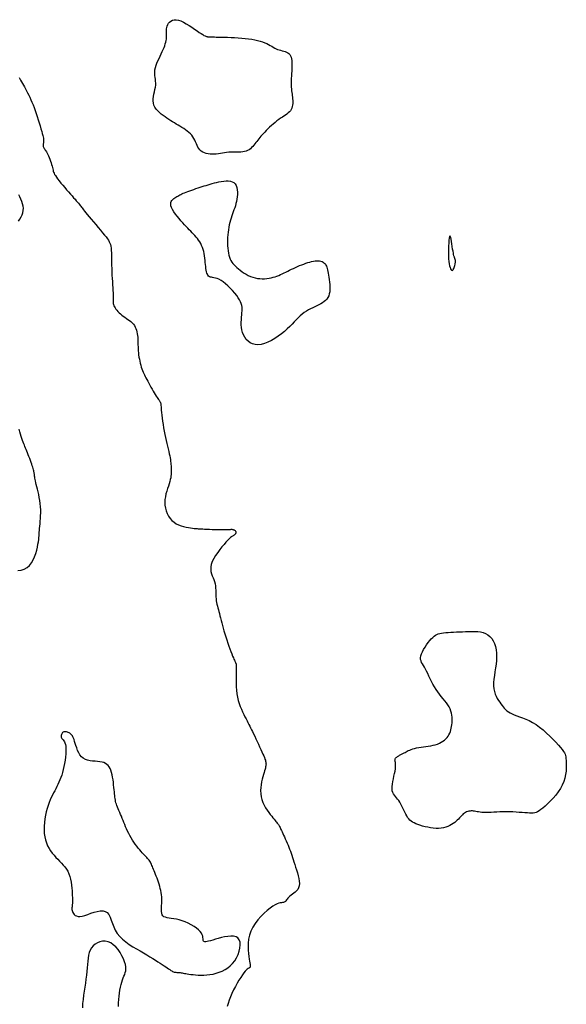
# Model space of a CAD drawing. Header units: millimetres. Extents: x 32690613 to 32693367, y 5343692 to 5344708.
# Tile 955 of 1009: x 32693127 to 32693144, y 5344606 to 5344636. Entities that reach past the tile are written whole.
import ezdxf

# ---------------------------------------------------------------- set-up
doc = ezdxf.new("R2010")
doc.units = ezdxf.units.MM
doc.header["$LTSCALE"] = 20
doc.layers.add('02-DGM_HL_491.00', color=62, linetype='Continuous')

msp = doc.modelspace()

# ---------------------------------------------------------------- linework, layer by layer
at = {"layer": '02-DGM_HL_491.00', "elevation": 491, "flags": 128}
for points in [[(32693135.276, 5344633.564), (32693135.278, 5344633.503), (32693135.283, 5344633.446), (32693135.289, 5344633.393), (32693135.296, 5344633.342), (32693135.304, 5344633.293), (32693135.311, 5344633.245), (32693135.317, 5344633.197), (32693135.322, 5344633.15), (32693135.325, 5344633.102), (32693135.326, 5344633.054), (32693135.324, 5344633.006), (32693135.318, 5344632.96), (32693135.309, 5344632.914), (32693135.295, 5344632.871), (32693135.277, 5344632.829), (32693135.253, 5344632.791), (32693135.224, 5344632.756), (32693135.19, 5344632.723), (32693135.151, 5344632.692), (32693135.108, 5344632.661), (32693135.061, 5344632.63), (32693135.012, 5344632.597), (32693134.96, 5344632.563), (32693134.906, 5344632.525), (32693134.851, 5344632.483), (32693134.795, 5344632.439), (32693134.739, 5344632.391), (32693134.683, 5344632.343), (32693134.629, 5344632.293), (32693134.577, 5344632.244), (32693134.528, 5344632.195), (32693134.482, 5344632.148), (32693134.441, 5344632.104), (32693134.403, 5344632.062), (32693134.367, 5344632.021), (32693134.334, 5344631.982), (32693134.303, 5344631.944), (32693134.273, 5344631.906), (32693134.244, 5344631.868), (32693134.214, 5344631.83), (32693134.184, 5344631.791), (32693134.153, 5344631.752), (32693134.12, 5344631.714), (32693134.086, 5344631.678), (32693134.049, 5344631.645), (32693134.01, 5344631.615), (32693133.967, 5344631.59), (32693133.921, 5344631.571), (32693133.872, 5344631.558), (32693133.819, 5344631.551), (32693133.763, 5344631.547), (32693133.705, 5344631.546), (32693133.645, 5344631.546), (32693133.584, 5344631.547), (32693133.522, 5344631.547), (32693133.46, 5344631.545), (32693133.397, 5344631.539), (32693133.335, 5344631.531), (32693133.273, 5344631.521), (32693133.211, 5344631.51), (32693133.149, 5344631.5), (32693133.087, 5344631.491), (32693133.024, 5344631.483), (32693132.962, 5344631.479), (32693132.9, 5344631.479), (32693132.838, 5344631.483), (32693132.778, 5344631.491), (32693132.72, 5344631.504), (32693132.666, 5344631.522), (32693132.615, 5344631.545), (32693132.57, 5344631.574), (32693132.531, 5344631.608), (32693132.498, 5344631.649), (32693132.47, 5344631.694), (32693132.445, 5344631.744), (32693132.423, 5344631.796), (32693132.4, 5344631.849), (32693132.377, 5344631.902), (32693132.351, 5344631.955), (32693132.321, 5344632.006), (32693132.285, 5344632.054), (32693132.243, 5344632.098), (32693132.198, 5344632.14), (32693132.148, 5344632.18), (32693132.096, 5344632.218), (32693132.042, 5344632.254), (32693131.987, 5344632.289), (32693131.931, 5344632.323), (32693131.875, 5344632.357), (32693131.819, 5344632.39), (32693131.764, 5344632.423), (32693131.708, 5344632.456), (32693131.652, 5344632.491), (32693131.596, 5344632.527), (32693131.539, 5344632.565), (32693131.481, 5344632.604), (32693131.423, 5344632.647), (32693131.366, 5344632.692), (32693131.311, 5344632.739), (32693131.26, 5344632.79), (32693131.215, 5344632.843), (32693131.177, 5344632.899), (32693131.148, 5344632.958), (32693131.129, 5344633.021), (32693131.121, 5344633.086), (32693131.123, 5344633.154), (32693131.132, 5344633.223), (32693131.146, 5344633.292), (32693131.162, 5344633.362), (32693131.178, 5344633.431), (32693131.191, 5344633.498), (32693131.2, 5344633.562), (32693131.202, 5344633.623), (32693131.198, 5344633.682), (32693131.191, 5344633.739), (32693131.183, 5344633.795), (32693131.175, 5344633.851), (32693131.17, 5344633.908), (32693131.17, 5344633.967), (32693131.176, 5344634.028), (32693131.19, 5344634.093), (32693131.211, 5344634.16), (32693131.238, 5344634.229), (32693131.268, 5344634.299), (32693131.301, 5344634.369), (32693131.335, 5344634.438), (32693131.368, 5344634.505), (32693131.399, 5344634.571), (32693131.427, 5344634.633), (32693131.451, 5344634.692), (32693131.472, 5344634.748), (32693131.489, 5344634.802), (32693131.502, 5344634.854), (32693131.512, 5344634.903), (32693131.52, 5344634.951), (32693131.524, 5344634.998), (32693131.525, 5344635.043), (32693131.524, 5344635.088), (32693131.522, 5344635.131), (32693131.521, 5344635.174), (32693131.521, 5344635.217), (32693131.524, 5344635.259), (32693131.531, 5344635.301), (32693131.543, 5344635.343), (32693131.562, 5344635.386), (32693131.586, 5344635.426), (32693131.617, 5344635.463), (32693131.656, 5344635.494), (32693131.701, 5344635.517), (32693131.753, 5344635.531), (32693131.813, 5344635.534), (32693131.881, 5344635.523), (32693131.956, 5344635.498), (32693132.037, 5344635.461), (32693132.121, 5344635.414), (32693132.206, 5344635.361), (32693132.29, 5344635.306), (32693132.37, 5344635.25), (32693132.444, 5344635.198), (32693132.511, 5344635.151), (32693132.567, 5344635.114), (32693132.614, 5344635.084), (32693132.653, 5344635.062), (32693132.684, 5344635.046), (32693132.709, 5344635.035), (32693132.73, 5344635.027), (32693132.746, 5344635.023), (32693132.76, 5344635.02), (32693132.772, 5344635.019), (32693132.782, 5344635.018), (32693132.791, 5344635.017), (32693132.799, 5344635.017), (32693132.806, 5344635.017), (32693132.812, 5344635.017), (32693132.819, 5344635.017), (32693132.824, 5344635.017), (32693132.831, 5344635.017), (32693132.839, 5344635.017), (32693132.851, 5344635.016), (32693132.868, 5344635.016), (32693132.892, 5344635.015), (32693132.925, 5344635.014), (32693132.968, 5344635.013), (32693133.024, 5344635.012), (32693133.093, 5344635.011), (32693133.175, 5344635.009), (32693133.265, 5344635.008), (32693133.364, 5344635.005), (32693133.468, 5344635.001), (32693133.575, 5344634.996), (32693133.683, 5344634.989), (32693133.789, 5344634.981), (32693133.893, 5344634.97), (32693133.993, 5344634.957), (32693134.089, 5344634.943), (32693134.18, 5344634.926), (32693134.265, 5344634.907), (32693134.345, 5344634.886), (32693134.419, 5344634.864), (32693134.486, 5344634.839), (32693134.546, 5344634.813), (32693134.6, 5344634.786), (32693134.65, 5344634.759), (32693134.695, 5344634.732), (32693134.739, 5344634.706), (32693134.781, 5344634.681), (32693134.823, 5344634.659), (32693134.867, 5344634.64), (32693134.912, 5344634.625), (32693134.959, 5344634.612), (32693135.005, 5344634.6), (32693135.052, 5344634.588), (32693135.096, 5344634.575), (32693135.137, 5344634.559), (32693135.175, 5344634.54), (32693135.208, 5344634.515), (32693135.235, 5344634.484), (32693135.256, 5344634.447), (32693135.273, 5344634.405), (32693135.285, 5344634.357), (32693135.294, 5344634.305), (32693135.299, 5344634.247), (32693135.301, 5344634.186), (32693135.3, 5344634.121), (32693135.298, 5344634.053), (32693135.294, 5344633.983), (32693135.29, 5344633.911), (32693135.285, 5344633.838), (32693135.281, 5344633.766), (32693135.278, 5344633.696), (32693135.276, 5344633.628)], [(32693133.369, 5344629.05), (32693133.364, 5344628.969), (32693133.361, 5344628.888), (32693133.361, 5344628.806), (32693133.363, 5344628.725), (32693133.369, 5344628.646), (32693133.377, 5344628.571), (32693133.388, 5344628.5), (32693133.403, 5344628.435), (32693133.42, 5344628.376), (32693133.441, 5344628.323), (32693133.465, 5344628.275), (32693133.493, 5344628.23), (32693133.524, 5344628.188), (32693133.56, 5344628.148), (32693133.599, 5344628.108), (32693133.643, 5344628.067), (32693133.692, 5344628.026), (32693133.744, 5344627.983), (32693133.801, 5344627.941), (32693133.86, 5344627.901), (32693133.923, 5344627.863), (32693133.988, 5344627.828), (32693134.055, 5344627.797), (32693134.124, 5344627.772), (32693134.195, 5344627.753), (32693134.265, 5344627.739), (32693134.337, 5344627.731), (32693134.407, 5344627.728), (32693134.477, 5344627.73), (32693134.546, 5344627.735), (32693134.612, 5344627.744), (32693134.675, 5344627.756), (32693134.736, 5344627.771), (32693134.794, 5344627.788), (32693134.849, 5344627.808), (32693134.904, 5344627.829), (32693134.957, 5344627.852), (32693135.011, 5344627.877), (32693135.064, 5344627.902), (32693135.119, 5344627.929), (32693135.175, 5344627.957), (32693135.232, 5344627.985), (32693135.291, 5344628.013), (32693135.35, 5344628.041), (32693135.41, 5344628.069), (32693135.471, 5344628.096), (32693135.533, 5344628.123), (32693135.594, 5344628.148), (32693135.656, 5344628.172), (32693135.717, 5344628.194), (32693135.777, 5344628.214), (32693135.836, 5344628.232), (32693135.893, 5344628.246), (32693135.947, 5344628.258), (32693135.999, 5344628.266), (32693136.048, 5344628.269), (32693136.093, 5344628.269), (32693136.134, 5344628.265), (32693136.172, 5344628.257), (32693136.206, 5344628.245), (32693136.237, 5344628.229), (32693136.264, 5344628.211), (32693136.288, 5344628.189), (32693136.308, 5344628.165), (32693136.326, 5344628.138), (32693136.34, 5344628.109), (32693136.353, 5344628.075), (32693136.363, 5344628.038), (32693136.373, 5344627.996), (32693136.382, 5344627.949), (32693136.392, 5344627.896), (32693136.401, 5344627.837), (32693136.412, 5344627.772), (32693136.423, 5344627.702), (32693136.432, 5344627.628), (32693136.44, 5344627.553), (32693136.444, 5344627.478), (32693136.444, 5344627.405), (32693136.438, 5344627.336), (32693136.426, 5344627.272), (32693136.407, 5344627.214), (32693136.381, 5344627.163), (32693136.349, 5344627.117), (32693136.31, 5344627.076), (32693136.267, 5344627.039), (32693136.219, 5344627.004), (32693136.166, 5344626.973), (32693136.11, 5344626.942), (32693136.051, 5344626.913), (32693135.99, 5344626.884), (32693135.927, 5344626.854), (32693135.863, 5344626.822), (32693135.799, 5344626.788), (32693135.735, 5344626.75), (32693135.672, 5344626.709), (32693135.61, 5344626.662), (32693135.551, 5344626.61), (32693135.492, 5344626.553), (32693135.432, 5344626.492), (32693135.371, 5344626.426), (32693135.306, 5344626.358), (32693135.237, 5344626.288), (32693135.161, 5344626.215), (32693135.078, 5344626.142), (32693134.987, 5344626.069), (32693134.889, 5344625.998), (32693134.787, 5344625.931), (32693134.682, 5344625.871), (32693134.576, 5344625.819), (32693134.473, 5344625.779), (32693134.372, 5344625.751), (32693134.278, 5344625.739), (32693134.191, 5344625.744), (32693134.112, 5344625.765), (32693134.041, 5344625.799), (32693133.979, 5344625.846), (32693133.925, 5344625.902), (32693133.879, 5344625.966), (32693133.842, 5344626.036), (32693133.814, 5344626.11), (32693133.794, 5344626.187), (32693133.782, 5344626.264), (32693133.776, 5344626.342), (32693133.776, 5344626.419), (32693133.779, 5344626.495), (32693133.784, 5344626.568), (32693133.79, 5344626.637), (32693133.796, 5344626.703), (32693133.8, 5344626.763), (32693133.801, 5344626.819), (32693133.798, 5344626.873), (32693133.791, 5344626.926), (32693133.777, 5344626.98), (32693133.756, 5344627.035), (32693133.726, 5344627.094), (32693133.687, 5344627.157), (32693133.638, 5344627.226), (32693133.58, 5344627.298), (32693133.515, 5344627.372), (32693133.446, 5344627.445), (32693133.375, 5344627.514), (32693133.303, 5344627.578), (32693133.233, 5344627.634), (32693133.166, 5344627.679), (32693133.105, 5344627.712), (32693133.049, 5344627.735), (32693132.999, 5344627.75), (32693132.953, 5344627.759), (32693132.912, 5344627.765), (32693132.876, 5344627.771), (32693132.845, 5344627.778), (32693132.817, 5344627.79), (32693132.793, 5344627.808), (32693132.773, 5344627.832), (32693132.756, 5344627.863), (32693132.742, 5344627.899), (32693132.73, 5344627.94), (32693132.72, 5344627.987), (32693132.712, 5344628.038), (32693132.705, 5344628.094), (32693132.699, 5344628.154), (32693132.693, 5344628.218), (32693132.687, 5344628.283), (32693132.68, 5344628.351), (32693132.671, 5344628.418), (32693132.66, 5344628.485), (32693132.646, 5344628.551), (32693132.629, 5344628.614), (32693132.608, 5344628.674), (32693132.583, 5344628.731), (32693132.555, 5344628.786), (32693132.524, 5344628.838), (32693132.491, 5344628.888), (32693132.456, 5344628.936), (32693132.418, 5344628.982), (32693132.38, 5344629.027), (32693132.34, 5344629.071), (32693132.299, 5344629.114), (32693132.256, 5344629.158), (32693132.212, 5344629.204), (32693132.166, 5344629.251), (32693132.118, 5344629.301), (32693132.067, 5344629.355), (32693132.014, 5344629.413), (32693131.959, 5344629.476), (32693131.902, 5344629.542), (32693131.847, 5344629.61), (32693131.795, 5344629.679), (32693131.748, 5344629.747), (32693131.708, 5344629.812), (32693131.677, 5344629.874), (32693131.658, 5344629.93), (32693131.651, 5344629.979), (32693131.655, 5344630.022), (32693131.668, 5344630.059), (32693131.689, 5344630.091), (32693131.715, 5344630.119), (32693131.744, 5344630.144), (32693131.776, 5344630.165), (32693131.807, 5344630.185), (32693131.837, 5344630.204), (32693131.865, 5344630.221), (32693131.894, 5344630.238), (32693131.923, 5344630.254), (32693131.954, 5344630.271), (32693131.988, 5344630.287), (32693132.026, 5344630.304), (32693132.069, 5344630.322), (32693132.117, 5344630.34), (32693132.17, 5344630.36), (32693132.227, 5344630.38), (32693132.287, 5344630.401), (32693132.349, 5344630.422), (32693132.412, 5344630.443), (32693132.475, 5344630.464), (32693132.538, 5344630.484), (32693132.599, 5344630.504), (32693132.658, 5344630.524), (32693132.718, 5344630.543), (32693132.778, 5344630.561), (32693132.838, 5344630.579), (32693132.901, 5344630.597), (32693132.965, 5344630.614), (32693133.032, 5344630.631), (32693133.103, 5344630.647), (32693133.175, 5344630.661), (32693133.247, 5344630.672), (32693133.318, 5344630.678), (32693133.385, 5344630.678), (32693133.448, 5344630.67), (32693133.504, 5344630.653), (32693133.551, 5344630.625), (32693133.59, 5344630.585), (32693133.619, 5344630.534), (32693133.639, 5344630.476), (32693133.652, 5344630.411), (32693133.659, 5344630.341), (32693133.659, 5344630.269), (32693133.654, 5344630.196), (32693133.645, 5344630.125), (32693133.632, 5344630.057), (32693133.616, 5344629.991), (32693133.598, 5344629.928), (32693133.578, 5344629.865), (32693133.556, 5344629.804), (32693133.534, 5344629.743), (32693133.512, 5344629.681), (32693133.49, 5344629.619), (32693133.469, 5344629.555), (32693133.45, 5344629.489), (32693133.432, 5344629.421), (32693133.415, 5344629.351), (32693133.4, 5344629.279), (32693133.388, 5344629.205), (32693133.377, 5344629.129)], [(32693140.013, 5344628.419), (32693140.018, 5344628.329), (32693140.026, 5344628.248), (32693140.036, 5344628.177), (32693140.048, 5344628.115), (32693140.062, 5344628.064), (32693140.077, 5344628.024), (32693140.093, 5344627.997), (32693140.109, 5344627.982), (32693140.125, 5344627.98), (32693140.141, 5344627.989), (32693140.156, 5344628.008), (32693140.171, 5344628.033), (32693140.184, 5344628.064), (32693140.195, 5344628.097), (32693140.205, 5344628.132), (32693140.213, 5344628.165), (32693140.218, 5344628.194), (32693140.222, 5344628.221), (32693140.223, 5344628.245), (32693140.223, 5344628.266), (32693140.221, 5344628.285), (32693140.218, 5344628.302), (32693140.214, 5344628.317), (32693140.209, 5344628.331), (32693140.204, 5344628.344), (32693140.198, 5344628.358), (32693140.192, 5344628.374), (32693140.185, 5344628.394), (32693140.177, 5344628.421), (32693140.169, 5344628.455), (32693140.16, 5344628.499), (32693140.15, 5344628.555), (32693140.139, 5344628.623), (32693140.128, 5344628.699), (32693140.116, 5344628.777), (32693140.104, 5344628.853), (32693140.092, 5344628.92), (32693140.08, 5344628.973), (32693140.068, 5344629.007), (32693140.057, 5344629.016), (32693140.046, 5344628.997), (32693140.036, 5344628.952), (32693140.027, 5344628.887), (32693140.02, 5344628.806), (32693140.015, 5344628.714), (32693140.011, 5344628.616), (32693140.011, 5344628.516)], [(32693139.054, 5344613.592), (32693139.118, 5344613.604), (32693139.187, 5344613.614), (32693139.258, 5344613.624), (32693139.332, 5344613.633), (32693139.405, 5344613.643), (32693139.478, 5344613.655), (32693139.549, 5344613.669), (32693139.617, 5344613.687), (32693139.681, 5344613.708), (32693139.74, 5344613.733), (32693139.795, 5344613.761), (32693139.846, 5344613.793), (32693139.892, 5344613.827), (32693139.933, 5344613.865), (32693139.97, 5344613.904), (32693140.002, 5344613.946), (32693140.029, 5344613.99), (32693140.052, 5344614.036), (32693140.071, 5344614.083), (32693140.086, 5344614.132), (32693140.098, 5344614.183), (32693140.108, 5344614.236), (32693140.115, 5344614.29), (32693140.12, 5344614.346), (32693140.123, 5344614.403), (32693140.124, 5344614.461), (32693140.121, 5344614.521), (32693140.115, 5344614.581), (32693140.104, 5344614.642), (32693140.087, 5344614.703), (32693140.064, 5344614.765), (32693140.034, 5344614.826), (32693139.997, 5344614.887), (32693139.953, 5344614.949), (32693139.905, 5344615.011), (32693139.852, 5344615.074), (32693139.798, 5344615.14), (32693139.744, 5344615.207), (32693139.69, 5344615.278), (32693139.638, 5344615.353), (32693139.59, 5344615.431), (32693139.545, 5344615.511), (32693139.504, 5344615.593), (32693139.464, 5344615.674), (32693139.427, 5344615.754), (32693139.391, 5344615.83), (32693139.356, 5344615.901), (32693139.322, 5344615.966), (32693139.289, 5344616.023), (32693139.258, 5344616.075), (32693139.229, 5344616.123), (32693139.205, 5344616.168), (32693139.187, 5344616.213), (32693139.176, 5344616.259), (32693139.174, 5344616.309), (32693139.182, 5344616.363), (32693139.201, 5344616.424), (32693139.229, 5344616.49), (32693139.265, 5344616.559), (32693139.307, 5344616.629), (32693139.353, 5344616.697), (32693139.401, 5344616.763), (32693139.449, 5344616.823), (32693139.495, 5344616.876), (32693139.539, 5344616.92), (32693139.58, 5344616.956), (32693139.621, 5344616.985), (32693139.662, 5344617.008), (32693139.706, 5344617.025), (32693139.753, 5344617.038), (32693139.805, 5344617.049), (32693139.864, 5344617.057), (32693139.93, 5344617.064), (32693140.003, 5344617.071), (32693140.081, 5344617.076), (32693140.165, 5344617.081), (32693140.253, 5344617.085), (32693140.343, 5344617.09), (32693140.436, 5344617.093), (32693140.529, 5344617.097), (32693140.623, 5344617.1), (32693140.715, 5344617.102), (32693140.806, 5344617.101), (32693140.894, 5344617.096), (32693140.979, 5344617.084), (32693141.058, 5344617.065), (32693141.132, 5344617.037), (32693141.2, 5344616.998), (32693141.261, 5344616.948), (32693141.314, 5344616.887), (32693141.359, 5344616.815), (32693141.396, 5344616.735), (32693141.426, 5344616.646), (32693141.446, 5344616.55), (32693141.459, 5344616.448), (32693141.462, 5344616.341), (32693141.457, 5344616.23), (32693141.446, 5344616.116), (32693141.43, 5344616.001), (32693141.412, 5344615.886), (32693141.395, 5344615.773), (32693141.381, 5344615.664), (32693141.372, 5344615.56), (32693141.372, 5344615.462), (32693141.38, 5344615.372), (32693141.397, 5344615.29), (32693141.421, 5344615.215), (32693141.451, 5344615.146), (32693141.484, 5344615.083), (32693141.52, 5344615.024), (32693141.557, 5344614.971), (32693141.593, 5344614.92), (32693141.627, 5344614.873), (32693141.661, 5344614.829), (32693141.695, 5344614.787), (32693141.732, 5344614.748), (32693141.772, 5344614.712), (32693141.817, 5344614.678), (32693141.868, 5344614.646), (32693141.927, 5344614.616), (32693141.995, 5344614.588), (32693142.072, 5344614.56), (32693142.156, 5344614.531), (32693142.246, 5344614.497), (32693142.341, 5344614.459), (32693142.441, 5344614.414), (32693142.544, 5344614.359), (32693142.65, 5344614.294), (32693142.757, 5344614.218), (32693142.863, 5344614.132), (32693142.967, 5344614.04), (32693143.067, 5344613.945), (32693143.16, 5344613.851), (32693143.246, 5344613.76), (32693143.321, 5344613.676), (32693143.385, 5344613.602), (32693143.436, 5344613.54), (32693143.475, 5344613.488), (32693143.504, 5344613.442), (32693143.524, 5344613.401), (32693143.538, 5344613.361), (32693143.546, 5344613.318), (32693143.551, 5344613.269), (32693143.555, 5344613.212), (32693143.559, 5344613.144), (32693143.56, 5344613.066), (32693143.559, 5344612.979), (32693143.552, 5344612.886), (32693143.539, 5344612.787), (32693143.517, 5344612.684), (32693143.485, 5344612.579), (32693143.441, 5344612.473), (32693143.384, 5344612.369), (32693143.316, 5344612.266), (32693143.241, 5344612.168), (32693143.161, 5344612.074), (32693143.079, 5344611.987), (32693142.999, 5344611.908), (32693142.923, 5344611.838), (32693142.854, 5344611.779), (32693142.795, 5344611.731), (32693142.744, 5344611.694), (32693142.697, 5344611.666), (32693142.654, 5344611.647), (32693142.611, 5344611.634), (32693142.565, 5344611.628), (32693142.514, 5344611.626), (32693142.456, 5344611.628), (32693142.389, 5344611.632), (32693142.313, 5344611.637), (32693142.23, 5344611.643), (32693142.14, 5344611.65), (32693142.047, 5344611.657), (32693141.95, 5344611.662), (32693141.852, 5344611.666), (32693141.754, 5344611.668), (32693141.656, 5344611.667), (32693141.561, 5344611.664), (32693141.468, 5344611.66), (32693141.379, 5344611.655), (32693141.295, 5344611.65), (32693141.215, 5344611.646), (32693141.142, 5344611.644), (32693141.076, 5344611.645), (32693141.017, 5344611.648), (32693140.965, 5344611.653), (32693140.918, 5344611.661), (32693140.876, 5344611.669), (32693140.837, 5344611.677), (32693140.801, 5344611.684), (32693140.766, 5344611.689), (32693140.732, 5344611.692), (32693140.697, 5344611.693), (32693140.662, 5344611.69), (32693140.627, 5344611.683), (32693140.592, 5344611.674), (32693140.558, 5344611.661), (32693140.524, 5344611.645), (32693140.491, 5344611.626), (32693140.46, 5344611.603), (32693140.431, 5344611.576), (32693140.402, 5344611.547), (32693140.373, 5344611.516), (32693140.344, 5344611.483), (32693140.313, 5344611.448), (32693140.28, 5344611.413), (32693140.244, 5344611.379), (32693140.204, 5344611.344), (32693140.159, 5344611.311), (32693140.109, 5344611.28), (32693140.055, 5344611.251), (32693139.997, 5344611.225), (32693139.934, 5344611.204), (32693139.866, 5344611.186), (32693139.794, 5344611.174), (32693139.718, 5344611.168), (32693139.639, 5344611.168), (32693139.556, 5344611.174), (32693139.472, 5344611.185), (32693139.389, 5344611.199), (32693139.307, 5344611.218), (32693139.229, 5344611.238), (32693139.156, 5344611.261), (32693139.088, 5344611.284), (32693139.029, 5344611.308), (32693138.976, 5344611.332), (32693138.929, 5344611.358), (32693138.888, 5344611.387), (32693138.85, 5344611.419), (32693138.816, 5344611.455), (32693138.785, 5344611.495), (32693138.755, 5344611.542), (32693138.726, 5344611.594), (32693138.697, 5344611.651), (32693138.668, 5344611.712), (32693138.639, 5344611.774), (32693138.61, 5344611.836), (32693138.58, 5344611.896), (32693138.549, 5344611.952), (32693138.516, 5344612.004), (32693138.482, 5344612.05), (32693138.448, 5344612.091), (32693138.416, 5344612.13), (32693138.385, 5344612.168), (32693138.358, 5344612.208), (32693138.337, 5344612.252), (32693138.322, 5344612.301), (32693138.314, 5344612.359), (32693138.315, 5344612.425), (32693138.324, 5344612.499), (32693138.338, 5344612.578), (32693138.355, 5344612.659), (32693138.373, 5344612.74), (32693138.391, 5344612.82), (32693138.406, 5344612.894), (32693138.417, 5344612.961), (32693138.422, 5344613.02), (32693138.422, 5344613.069), (32693138.419, 5344613.111), (32693138.414, 5344613.147), (32693138.408, 5344613.177), (32693138.404, 5344613.203), (32693138.402, 5344613.226), (32693138.404, 5344613.246), (32693138.411, 5344613.265), (32693138.423, 5344613.283), (32693138.439, 5344613.3), (32693138.458, 5344613.316), (32693138.479, 5344613.33), (32693138.501, 5344613.344), (32693138.523, 5344613.357), (32693138.544, 5344613.369), (32693138.563, 5344613.379), (32693138.582, 5344613.39), (32693138.6, 5344613.4), (32693138.619, 5344613.41), (32693138.638, 5344613.42), (32693138.658, 5344613.432), (32693138.681, 5344613.444), (32693138.707, 5344613.458), (32693138.736, 5344613.474), (32693138.769, 5344613.491), (32693138.805, 5344613.509), (32693138.846, 5344613.527), (32693138.891, 5344613.545), (32693138.94, 5344613.563), (32693138.994, 5344613.578)], [(32693128.689, 5344608.869), (32693128.686, 5344608.847), (32693128.683, 5344608.824), (32693128.68, 5344608.8), (32693128.678, 5344608.775), (32693128.678, 5344608.748), (32693128.679, 5344608.721), (32693128.684, 5344608.692), (32693128.692, 5344608.662), (32693128.705, 5344608.631), (32693128.722, 5344608.6), (32693128.746, 5344608.571), (32693128.776, 5344608.546), (32693128.815, 5344608.527), (32693128.862, 5344608.516), (32693128.92, 5344608.514), (32693128.989, 5344608.523), (32693129.068, 5344608.544), (32693129.157, 5344608.574), (32693129.251, 5344608.607), (32693129.347, 5344608.639), (32693129.441, 5344608.666), (32693129.531, 5344608.683), (32693129.613, 5344608.685), (32693129.683, 5344608.667), (32693129.74, 5344608.627), (32693129.786, 5344608.567), (32693129.825, 5344608.49), (32693129.861, 5344608.402), (32693129.896, 5344608.304), (32693129.936, 5344608.203), (32693129.984, 5344608.101), (32693130.043, 5344608.002), (32693130.117, 5344607.91), (32693130.203, 5344607.824), (32693130.299, 5344607.745), (32693130.402, 5344607.671), (32693130.51, 5344607.601), (32693130.619, 5344607.535), (32693130.728, 5344607.473), (32693130.833, 5344607.413), (32693130.932, 5344607.356), (32693131.025, 5344607.301), (32693131.112, 5344607.248), (32693131.192, 5344607.197), (32693131.266, 5344607.15), (32693131.334, 5344607.105), (32693131.396, 5344607.064), (32693131.452, 5344607.026), (32693131.502, 5344606.992), (32693131.546, 5344606.961), (32693131.585, 5344606.934), (32693131.621, 5344606.91), (32693131.653, 5344606.889), (32693131.682, 5344606.872), (32693131.709, 5344606.858), (32693131.735, 5344606.847), (32693131.76, 5344606.839), (32693131.785, 5344606.833), (32693131.809, 5344606.83), (32693131.833, 5344606.827), (32693131.858, 5344606.826), (32693131.883, 5344606.825), (32693131.909, 5344606.823), (32693131.935, 5344606.821), (32693131.963, 5344606.817), (32693131.993, 5344606.811), (32693132.025, 5344606.805), (32693132.062, 5344606.798), (32693132.102, 5344606.791), (32693132.148, 5344606.783), (32693132.201, 5344606.774), (32693132.26, 5344606.766), (32693132.326, 5344606.759), (32693132.4, 5344606.752), (32693132.479, 5344606.747), (32693132.563, 5344606.745), (32693132.65, 5344606.746), (32693132.741, 5344606.752), (32693132.833, 5344606.762), (32693132.926, 5344606.778), (32693133.019, 5344606.801), (32693133.111, 5344606.831), (32693133.2, 5344606.868), (32693133.286, 5344606.912), (32693133.368, 5344606.965), (32693133.444, 5344607.027), (32693133.515, 5344607.098), (32693133.578, 5344607.179), (32693133.633, 5344607.269), (32693133.678, 5344607.366), (32693133.713, 5344607.465), (32693133.735, 5344607.562), (32693133.744, 5344607.655), (32693133.738, 5344607.739), (32693133.716, 5344607.81), (32693133.676, 5344607.864), (32693133.619, 5344607.899), (32693133.546, 5344607.917), (32693133.462, 5344607.921), (32693133.37, 5344607.913), (32693133.274, 5344607.896), (32693133.177, 5344607.874), (32693133.084, 5344607.849), (32693132.997, 5344607.824), (32693132.919, 5344607.801), (32693132.852, 5344607.782), (32693132.794, 5344607.767), (32693132.746, 5344607.756), (32693132.706, 5344607.751), (32693132.675, 5344607.75), (32693132.652, 5344607.756), (32693132.637, 5344607.768), (32693132.63, 5344607.786), (32693132.627, 5344607.811), (32693132.625, 5344607.841), (32693132.623, 5344607.877), (32693132.616, 5344607.917), (32693132.603, 5344607.96), (32693132.579, 5344608.007), (32693132.543, 5344608.056), (32693132.492, 5344608.107), (32693132.427, 5344608.159), (32693132.353, 5344608.21), (32693132.27, 5344608.26), (32693132.181, 5344608.306), (32693132.09, 5344608.347), (32693131.998, 5344608.383), (32693131.908, 5344608.411), (32693131.823, 5344608.432), (32693131.743, 5344608.446), (32693131.669, 5344608.456), (32693131.602, 5344608.465), (32693131.542, 5344608.475), (32693131.491, 5344608.487), (32693131.449, 5344608.505), (32693131.417, 5344608.531), (32693131.395, 5344608.566), (32693131.381, 5344608.61), (32693131.374, 5344608.66), (32693131.373, 5344608.717), (32693131.375, 5344608.778), (32693131.379, 5344608.842), (32693131.383, 5344608.908), (32693131.386, 5344608.975), (32693131.385, 5344609.04), (32693131.381, 5344609.105), (32693131.374, 5344609.169), (32693131.364, 5344609.232), (32693131.352, 5344609.295), (32693131.337, 5344609.357), (32693131.321, 5344609.419), (32693131.302, 5344609.481), (32693131.282, 5344609.543), (32693131.261, 5344609.604), (32693131.239, 5344609.664), (32693131.217, 5344609.722), (32693131.194, 5344609.779), (32693131.173, 5344609.833), (32693131.152, 5344609.884), (32693131.133, 5344609.931), (32693131.116, 5344609.975), (32693131.1, 5344610.015), (32693131.085, 5344610.051), (32693131.07, 5344610.086), (32693131.055, 5344610.117), (32693131.039, 5344610.148), (32693131.021, 5344610.176), (32693131.002, 5344610.204), (32693130.98, 5344610.232), (32693130.956, 5344610.26), (32693130.929, 5344610.288), (32693130.899, 5344610.319), (32693130.868, 5344610.351), (32693130.833, 5344610.387), (32693130.797, 5344610.426), (32693130.758, 5344610.47), (32693130.717, 5344610.518), (32693130.674, 5344610.571), (32693130.63, 5344610.628), (32693130.586, 5344610.688), (32693130.542, 5344610.751), (32693130.5, 5344610.815), (32693130.459, 5344610.881), (32693130.421, 5344610.948), (32693130.386, 5344611.015), (32693130.353, 5344611.081), (32693130.323, 5344611.148), (32693130.295, 5344611.214), (32693130.268, 5344611.279), (32693130.242, 5344611.344), (32693130.217, 5344611.407), (32693130.192, 5344611.469), (32693130.167, 5344611.53), (32693130.142, 5344611.589), (32693130.118, 5344611.647), (32693130.094, 5344611.702), (32693130.072, 5344611.755), (32693130.051, 5344611.806), (32693130.033, 5344611.854), (32693130.017, 5344611.899), (32693130.004, 5344611.941), (32693129.993, 5344611.981), (32693129.985, 5344612.021), (32693129.978, 5344612.062), (32693129.971, 5344612.106), (32693129.966, 5344612.153), (32693129.961, 5344612.205), (32693129.955, 5344612.264), (32693129.949, 5344612.33), (32693129.942, 5344612.402), (32693129.934, 5344612.478), (32693129.925, 5344612.556), (32693129.914, 5344612.634), (32693129.901, 5344612.711), (32693129.886, 5344612.785), (32693129.869, 5344612.854), (32693129.849, 5344612.916), (32693129.827, 5344612.971), (32693129.8, 5344613.019), (32693129.769, 5344613.061), (32693129.733, 5344613.096), (32693129.69, 5344613.125), (32693129.641, 5344613.147), (32693129.585, 5344613.164), (32693129.52, 5344613.174), (32693129.45, 5344613.181), (32693129.375, 5344613.187), (32693129.299, 5344613.194), (32693129.224, 5344613.204), (32693129.15, 5344613.22), (32693129.082, 5344613.244), (32693129.02, 5344613.279), (32693128.966, 5344613.326), (32693128.92, 5344613.384), (32693128.881, 5344613.448), (32693128.849, 5344613.518), (32693128.821, 5344613.589), (32693128.797, 5344613.66), (32693128.776, 5344613.727), (32693128.758, 5344613.788), (32693128.74, 5344613.84), (32693128.724, 5344613.884), (32693128.707, 5344613.921), (32693128.691, 5344613.952), (32693128.674, 5344613.977), (32693128.656, 5344613.999), (32693128.636, 5344614.017), (32693128.615, 5344614.032), (32693128.591, 5344614.046), (32693128.566, 5344614.058), (32693128.54, 5344614.068), (32693128.513, 5344614.075), (32693128.487, 5344614.079), (32693128.462, 5344614.079), (32693128.438, 5344614.075), (32693128.416, 5344614.066), (32693128.397, 5344614.053), (32693128.381, 5344614.035), (32693128.369, 5344614.014), (32693128.36, 5344613.991), (32693128.354, 5344613.966), (32693128.353, 5344613.941), (32693128.357, 5344613.917), (32693128.364, 5344613.895), (32693128.377, 5344613.874), (32693128.393, 5344613.854), (32693128.411, 5344613.833), (32693128.43, 5344613.809), (32693128.449, 5344613.779), (32693128.467, 5344613.743), (32693128.481, 5344613.697), (32693128.491, 5344613.641), (32693128.496, 5344613.573), (32693128.496, 5344613.494), (32693128.491, 5344613.408), (32693128.483, 5344613.315), (32693128.47, 5344613.22), (32693128.455, 5344613.124), (32693128.436, 5344613.029), (32693128.416, 5344612.938), (32693128.393, 5344612.852), (32693128.369, 5344612.772), (32693128.343, 5344612.697), (32693128.316, 5344612.625), (32693128.287, 5344612.557), (32693128.257, 5344612.49), (32693128.226, 5344612.426), (32693128.193, 5344612.362), (32693128.16, 5344612.298), (32693128.126, 5344612.233), (32693128.091, 5344612.166), (32693128.057, 5344612.096), (32693128.024, 5344612.022), (32693127.992, 5344611.943), (32693127.961, 5344611.859), (32693127.932, 5344611.768), (32693127.906, 5344611.669), (32693127.883, 5344611.565), (32693127.864, 5344611.456), (32693127.85, 5344611.346), (32693127.842, 5344611.234), (32693127.839, 5344611.124), (32693127.845, 5344611.017), (32693127.858, 5344610.914), (32693127.88, 5344610.818), (32693127.909, 5344610.728), (32693127.946, 5344610.644), (32693127.988, 5344610.565), (32693128.035, 5344610.491), (32693128.086, 5344610.421), (32693128.14, 5344610.356), (32693128.195, 5344610.294), (32693128.251, 5344610.235), (32693128.307, 5344610.177), (32693128.362, 5344610.121), (32693128.415, 5344610.063), (32693128.465, 5344610.004), (32693128.51, 5344609.941), (32693128.551, 5344609.873), (32693128.586, 5344609.799), (32693128.614, 5344609.718), (32693128.637, 5344609.632), (32693128.654, 5344609.544), (32693128.666, 5344609.455), (32693128.675, 5344609.368), (32693128.681, 5344609.285), (32693128.685, 5344609.208), (32693128.688, 5344609.141), (32693128.69, 5344609.083), (32693128.692, 5344609.036), (32693128.693, 5344608.997), (32693128.694, 5344608.964), (32693128.694, 5344608.936), (32693128.693, 5344608.912), (32693128.691, 5344608.89)]]:
    msp.add_lwpolyline(points, close=True, dxfattribs=at)
for points in [[(32693127.089, 5344633.789), (32693127.109, 5344633.751), (32693127.133, 5344633.71), (32693127.158, 5344633.664), (32693127.186, 5344633.616), (32693127.216, 5344633.564), (32693127.247, 5344633.509), (32693127.279, 5344633.451), (32693127.311, 5344633.391), (32693127.343, 5344633.329), (32693127.376, 5344633.264), (32693127.408, 5344633.196), (32693127.441, 5344633.124), (32693127.473, 5344633.05), (32693127.506, 5344632.971), (32693127.538, 5344632.888), (32693127.57, 5344632.8), (32693127.603, 5344632.708), (32693127.634, 5344632.613), (32693127.665, 5344632.517), (32693127.694, 5344632.423), (32693127.721, 5344632.332), (32693127.746, 5344632.247), (32693127.767, 5344632.169), (32693127.786, 5344632.102), (32693127.8, 5344632.045), (32693127.811, 5344632), (32693127.819, 5344631.963), (32693127.823, 5344631.933), (32693127.826, 5344631.909), (32693127.826, 5344631.888), (32693127.825, 5344631.87), (32693127.823, 5344631.853), (32693127.82, 5344631.835), (32693127.817, 5344631.816), (32693127.813, 5344631.797), (32693127.811, 5344631.777), (32693127.81, 5344631.757), (32693127.811, 5344631.736), (32693127.814, 5344631.716), (32693127.82, 5344631.695), (32693127.829, 5344631.675), (32693127.842, 5344631.654), (32693127.857, 5344631.631), (32693127.874, 5344631.607), (32693127.893, 5344631.579), (32693127.913, 5344631.549), (32693127.933, 5344631.514), (32693127.954, 5344631.474), (32693127.975, 5344631.429), (32693127.996, 5344631.38), (32693128.015, 5344631.328), (32693128.034, 5344631.275), (32693128.051, 5344631.222), (32693128.067, 5344631.171), (32693128.08, 5344631.122), (32693128.091, 5344631.078), (32693128.1, 5344631.04), (32693128.108, 5344631.005), (32693128.116, 5344630.973), (32693128.126, 5344630.942), (32693128.138, 5344630.909), (32693128.155, 5344630.874), (32693128.179, 5344630.835), (32693128.209, 5344630.789), (32693128.248, 5344630.736), (32693128.294, 5344630.677), (32693128.345, 5344630.613), (32693128.401, 5344630.546), (32693128.459, 5344630.478), (32693128.517, 5344630.41), (32693128.575, 5344630.344), (32693128.63, 5344630.281), (32693128.681, 5344630.223), (32693128.727, 5344630.17), (32693128.77, 5344630.122), (32693128.809, 5344630.077), (32693128.844, 5344630.037), (32693128.875, 5344630.001), (32693128.903, 5344629.968), (32693128.926, 5344629.939), (32693128.947, 5344629.912), (32693128.965, 5344629.887), (32693128.984, 5344629.861), (32693129.004, 5344629.833), (32693129.028, 5344629.801), (32693129.057, 5344629.763), (32693129.093, 5344629.717), (32693129.137, 5344629.662), (32693129.192, 5344629.596), (32693129.254, 5344629.522), (32693129.322, 5344629.441), (32693129.393, 5344629.358), (32693129.465, 5344629.274), (32693129.534, 5344629.192), (32693129.599, 5344629.115), (32693129.657, 5344629.046), (32693129.705, 5344628.987), (32693129.745, 5344628.935), (32693129.778, 5344628.888), (32693129.803, 5344628.845), (32693129.823, 5344628.801), (32693129.838, 5344628.756), (32693129.848, 5344628.705), (32693129.856, 5344628.647), (32693129.861, 5344628.58), (32693129.865, 5344628.505), (32693129.868, 5344628.422), (32693129.87, 5344628.333), (32693129.871, 5344628.239), (32693129.873, 5344628.141), (32693129.875, 5344628.041), (32693129.878, 5344627.939), (32693129.883, 5344627.838), (32693129.889, 5344627.738), (32693129.895, 5344627.641), (32693129.901, 5344627.547), (32693129.908, 5344627.458), (32693129.913, 5344627.375), (32693129.917, 5344627.299), (32693129.92, 5344627.232), (32693129.92, 5344627.174), (32693129.92, 5344627.125), (32693129.919, 5344627.082), (32693129.918, 5344627.044), (32693129.919, 5344627.01), (32693129.923, 5344626.979), (32693129.929, 5344626.948), (32693129.94, 5344626.917), (32693129.955, 5344626.884), (32693129.975, 5344626.849), (32693130, 5344626.813), (32693130.029, 5344626.777), (32693130.061, 5344626.74), (32693130.097, 5344626.703), (32693130.136, 5344626.667), (32693130.179, 5344626.633), (32693130.224, 5344626.599), (32693130.27, 5344626.567), (32693130.318, 5344626.535), (32693130.365, 5344626.503), (32693130.41, 5344626.47), (32693130.454, 5344626.436), (32693130.494, 5344626.399), (32693130.529, 5344626.36), (32693130.559, 5344626.319), (32693130.584, 5344626.274), (32693130.605, 5344626.226), (32693130.622, 5344626.177), (32693130.635, 5344626.125), (32693130.645, 5344626.072), (32693130.652, 5344626.018), (32693130.657, 5344625.963), (32693130.661, 5344625.907), (32693130.663, 5344625.851), (32693130.665, 5344625.793), (32693130.666, 5344625.735), (32693130.667, 5344625.677), (32693130.67, 5344625.617), (32693130.673, 5344625.556), (32693130.679, 5344625.494), (32693130.686, 5344625.432), (32693130.696, 5344625.368), (32693130.707, 5344625.305), (32693130.72, 5344625.243), (32693130.734, 5344625.182), (32693130.749, 5344625.123), (32693130.766, 5344625.067), (32693130.783, 5344625.014), (32693130.8, 5344624.964), (32693130.819, 5344624.918), (32693130.839, 5344624.873), (32693130.859, 5344624.829), (32693130.882, 5344624.784), (32693130.906, 5344624.739), (32693130.932, 5344624.69), (32693130.96, 5344624.639), (32693130.991, 5344624.583), (32693131.023, 5344624.525), (32693131.056, 5344624.465), (32693131.09, 5344624.404), (32693131.124, 5344624.345), (32693131.156, 5344624.289), (32693131.187, 5344624.237), (32693131.215, 5344624.19), (32693131.24, 5344624.15), (32693131.263, 5344624.117), (32693131.282, 5344624.088), (32693131.299, 5344624.065), (32693131.313, 5344624.045), (32693131.325, 5344624.028), (32693131.335, 5344624.013), (32693131.342, 5344623.999), (32693131.347, 5344623.986), (32693131.351, 5344623.971), (32693131.354, 5344623.954), (32693131.356, 5344623.932), (32693131.358, 5344623.904), (32693131.36, 5344623.869), (32693131.364, 5344623.823), (32693131.369, 5344623.767), (32693131.376, 5344623.699), (32693131.384, 5344623.62), (32693131.395, 5344623.532), (32693131.407, 5344623.438), (32693131.421, 5344623.34), (32693131.437, 5344623.239), (32693131.454, 5344623.138), (32693131.472, 5344623.038), (32693131.492, 5344622.942), (32693131.512, 5344622.851), (32693131.533, 5344622.763), (32693131.553, 5344622.679), (32693131.572, 5344622.601), (32693131.591, 5344622.526), (32693131.607, 5344622.457), (32693131.621, 5344622.392), (32693131.633, 5344622.333), (32693131.642, 5344622.277), (32693131.649, 5344622.226), (32693131.654, 5344622.178), (32693131.658, 5344622.132), (32693131.661, 5344622.089), (32693131.663, 5344622.046), (32693131.664, 5344622.005), (32693131.666, 5344621.963), (32693131.667, 5344621.92), (32693131.666, 5344621.877), (32693131.664, 5344621.831), (32693131.659, 5344621.782), (32693131.651, 5344621.731), (32693131.64, 5344621.675), (32693131.624, 5344621.614), (32693131.603, 5344621.548), (32693131.58, 5344621.477), (32693131.555, 5344621.403), (32693131.53, 5344621.324), (32693131.508, 5344621.243), (32693131.49, 5344621.16), (32693131.478, 5344621.075), (32693131.474, 5344620.989), (32693131.479, 5344620.902), (32693131.493, 5344620.817), (32693131.517, 5344620.733), (32693131.548, 5344620.653), (32693131.588, 5344620.578), (32693131.635, 5344620.508), (32693131.69, 5344620.446), (32693131.751, 5344620.392), (32693131.818, 5344620.347), (32693131.89, 5344620.31), (32693131.964, 5344620.281), (32693132.039, 5344620.259), (32693132.113, 5344620.242), (32693132.184, 5344620.229), (32693132.249, 5344620.22), (32693132.308, 5344620.213), (32693132.358, 5344620.207), (32693132.403, 5344620.203), (32693132.443, 5344620.199), (32693132.482, 5344620.196), (32693132.522, 5344620.194), (32693132.565, 5344620.192), (32693132.614, 5344620.189), (32693132.672, 5344620.187), (32693132.739, 5344620.184), (32693132.815, 5344620.181), (32693132.896, 5344620.177), (32693132.98, 5344620.174), (32693133.063, 5344620.172), (32693133.143, 5344620.17), (32693133.218, 5344620.169), (32693133.284, 5344620.169), (32693133.339, 5344620.17), (32693133.384, 5344620.172), (32693133.421, 5344620.174), (32693133.451, 5344620.176), (32693133.475, 5344620.178), (32693133.495, 5344620.178), (32693133.513, 5344620.177), (32693133.529, 5344620.173), (32693133.545, 5344620.167), (32693133.56, 5344620.159), (32693133.574, 5344620.149), (32693133.587, 5344620.138), (32693133.598, 5344620.125), (32693133.607, 5344620.111), (32693133.612, 5344620.096), (32693133.613, 5344620.082), (32693133.611, 5344620.067), (32693133.605, 5344620.052), (32693133.597, 5344620.038), (32693133.585, 5344620.025), (32693133.572, 5344620.012), (32693133.558, 5344619.999), (32693133.543, 5344619.988), (32693133.527, 5344619.978), (32693133.512, 5344619.969), (32693133.496, 5344619.959), (32693133.478, 5344619.947), (32693133.456, 5344619.931), (32693133.43, 5344619.908), (32693133.398, 5344619.878), (32693133.359, 5344619.838), (32693133.312, 5344619.787), (32693133.256, 5344619.723), (32693133.194, 5344619.649), (32693133.129, 5344619.566), (32693133.065, 5344619.478), (32693133.003, 5344619.387), (32693132.949, 5344619.295), (32693132.904, 5344619.206), (32693132.873, 5344619.121), (32693132.857, 5344619.043), (32693132.855, 5344618.971), (32693132.864, 5344618.905), (32693132.88, 5344618.841), (32693132.902, 5344618.781), (32693132.926, 5344618.721), (32693132.95, 5344618.661), (32693132.971, 5344618.601), (32693132.986, 5344618.538), (32693132.996, 5344618.473), (32693133.003, 5344618.407), (32693133.006, 5344618.341), (32693133.009, 5344618.275), (32693133.01, 5344618.21), (32693133.013, 5344618.147), (32693133.017, 5344618.086), (32693133.023, 5344618.028), (32693133.032, 5344617.973), (32693133.044, 5344617.918), (32693133.057, 5344617.864), (32693133.071, 5344617.81), (32693133.087, 5344617.755), (32693133.103, 5344617.698), (32693133.119, 5344617.637), (32693133.135, 5344617.574), (32693133.152, 5344617.506), (32693133.169, 5344617.435), (32693133.187, 5344617.361), (32693133.207, 5344617.283), (32693133.228, 5344617.201), (32693133.252, 5344617.116), (32693133.278, 5344617.028), (32693133.306, 5344616.937), (32693133.337, 5344616.845), (32693133.369, 5344616.752), (32693133.401, 5344616.662), (32693133.433, 5344616.576), (32693133.463, 5344616.496), (32693133.491, 5344616.423), (32693133.516, 5344616.36), (32693133.538, 5344616.308), (32693133.556, 5344616.265), (32693133.57, 5344616.231), (32693133.583, 5344616.204), (32693133.592, 5344616.183), (32693133.6, 5344616.167), (32693133.606, 5344616.154), (32693133.611, 5344616.143), (32693133.615, 5344616.133), (32693133.618, 5344616.124), (32693133.62, 5344616.115), (32693133.622, 5344616.107), (32693133.623, 5344616.099), (32693133.624, 5344616.092), (32693133.624, 5344616.084), (32693133.625, 5344616.077), (32693133.625, 5344616.07), (32693133.624, 5344616.061), (32693133.624, 5344616.048), (32693133.623, 5344616.03), (32693133.623, 5344616.006), (32693133.622, 5344615.972), (32693133.621, 5344615.929), (32693133.619, 5344615.873), (32693133.618, 5344615.803), (32693133.617, 5344615.723), (32693133.617, 5344615.632), (32693133.62, 5344615.535), (32693133.625, 5344615.433), (32693133.633, 5344615.329), (32693133.646, 5344615.224), (32693133.664, 5344615.122), (32693133.687, 5344615.023), (32693133.715, 5344614.929), (32693133.746, 5344614.839), (32693133.78, 5344614.755), (32693133.815, 5344614.675), (32693133.851, 5344614.6), (32693133.886, 5344614.531), (32693133.919, 5344614.467), (32693133.949, 5344614.408), (32693133.978, 5344614.353), (32693134.005, 5344614.301), (32693134.031, 5344614.249), (32693134.057, 5344614.196), (32693134.085, 5344614.14), (32693134.114, 5344614.081), (32693134.145, 5344614.015), (32693134.179, 5344613.943), (32693134.215, 5344613.866), (32693134.253, 5344613.785), (32693134.291, 5344613.703), (32693134.328, 5344613.622), (32693134.363, 5344613.545), (32693134.396, 5344613.472), (32693134.425, 5344613.406), (32693134.45, 5344613.349), (32693134.471, 5344613.3), (32693134.487, 5344613.257), (32693134.501, 5344613.221), (32693134.51, 5344613.188), (32693134.517, 5344613.159), (32693134.52, 5344613.132), (32693134.521, 5344613.106), (32693134.52, 5344613.079), (32693134.516, 5344613.051), (32693134.51, 5344613.02), (32693134.501, 5344612.985), (32693134.49, 5344612.946), (32693134.477, 5344612.902), (32693134.462, 5344612.85), (32693134.445, 5344612.791), (32693134.427, 5344612.724), (32693134.407, 5344612.649), (32693134.389, 5344612.568), (32693134.374, 5344612.483), (32693134.364, 5344612.394), (32693134.359, 5344612.303), (32693134.362, 5344612.212), (32693134.374, 5344612.121), (32693134.397, 5344612.033), (32693134.428, 5344611.947), (32693134.466, 5344611.865), (32693134.509, 5344611.787), (32693134.556, 5344611.714), (32693134.603, 5344611.646), (32693134.649, 5344611.585), (32693134.692, 5344611.53), (32693134.73, 5344611.483), (32693134.764, 5344611.442), (32693134.793, 5344611.406), (32693134.819, 5344611.376), (32693134.841, 5344611.349), (32693134.861, 5344611.326), (32693134.878, 5344611.304), (32693134.893, 5344611.283), (32693134.906, 5344611.263), (32693134.919, 5344611.242), (32693134.931, 5344611.22), (32693134.943, 5344611.196), (32693134.956, 5344611.168), (32693134.97, 5344611.137), (32693134.986, 5344611.102), (32693135.005, 5344611.061), (32693135.026, 5344611.015), (32693135.05, 5344610.964), (32693135.076, 5344610.908), (32693135.102, 5344610.849), (32693135.13, 5344610.788), (32693135.157, 5344610.726), (32693135.183, 5344610.663), (32693135.208, 5344610.601), (32693135.232, 5344610.54), (32693135.253, 5344610.48), (32693135.274, 5344610.419), (32693135.295, 5344610.357), (32693135.316, 5344610.293), (32693135.338, 5344610.226), (32693135.361, 5344610.155), (32693135.386, 5344610.079), (32693135.413, 5344609.999), (32693135.44, 5344609.914), (32693135.467, 5344609.828), (32693135.49, 5344609.741), (32693135.509, 5344609.657), (32693135.522, 5344609.576), (32693135.526, 5344609.501), (32693135.519, 5344609.433), (32693135.502, 5344609.375), (32693135.475, 5344609.325), (32693135.44, 5344609.281), (32693135.401, 5344609.244), (32693135.358, 5344609.21), (32693135.315, 5344609.18), (32693135.274, 5344609.151), (32693135.237, 5344609.123), (32693135.205, 5344609.094), (32693135.179, 5344609.066), (32693135.157, 5344609.038), (32693135.137, 5344609.012), (32693135.12, 5344608.988), (32693135.103, 5344608.968), (32693135.085, 5344608.951), (32693135.066, 5344608.94), (32693135.044, 5344608.934), (32693135.018, 5344608.931), (32693134.987, 5344608.928), (32693134.95, 5344608.922), (32693134.906, 5344608.912), (32693134.855, 5344608.894), (32693134.794, 5344608.865), (32693134.723, 5344608.822), (32693134.642, 5344608.765), (32693134.553, 5344608.693), (32693134.46, 5344608.609), (32693134.367, 5344608.514), (32693134.278, 5344608.411), (32693134.195, 5344608.3), (32693134.123, 5344608.185), (32693134.064, 5344608.067), (32693134.023, 5344607.947), (32693133.996, 5344607.828), (32693133.982, 5344607.712), (32693133.979, 5344607.599), (32693133.983, 5344607.493), (32693133.992, 5344607.394), (32693134.004, 5344607.305), (32693134.017, 5344607.228), (32693134.027, 5344607.164), (32693134.036, 5344607.111), (32693134.042, 5344607.069), (32693134.045, 5344607.036), (32693134.047, 5344607.012), (32693134.046, 5344606.994), (32693134.042, 5344606.981), (32693134.036, 5344606.972), (32693134.027, 5344606.966), (32693134.015, 5344606.96), (32693133.999, 5344606.952), (32693133.98, 5344606.941), (32693133.956, 5344606.924), (32693133.928, 5344606.898), (32693133.894, 5344606.862), (32693133.854, 5344606.814), (32693133.809, 5344606.752), (32693133.759, 5344606.677), (32693133.706, 5344606.592), (32693133.652, 5344606.499), (32693133.598, 5344606.4), (32693133.545, 5344606.297), (32693133.496, 5344606.193), (32693133.451, 5344606.089), (32693133.413, 5344605.988), (32693133.38, 5344605.89), (32693133.353, 5344605.796)], [(32693127.067, 5344629.465), (32693127.114, 5344629.526), (32693127.153, 5344629.589), (32693127.182, 5344629.652), (32693127.203, 5344629.718), (32693127.214, 5344629.784), (32693127.216, 5344629.851), (32693127.209, 5344629.919), (32693127.194, 5344629.987), (32693127.171, 5344630.056), (32693127.144, 5344630.124), (32693127.111, 5344630.192), (32693127.075, 5344630.258)], [(32693127.049, 5344618.935), (32693127.148, 5344618.951), (32693127.241, 5344618.981), (32693127.325, 5344619.027), (32693127.397, 5344619.091), (32693127.459, 5344619.168), (32693127.511, 5344619.257), (32693127.553, 5344619.352), (32693127.588, 5344619.45), (32693127.616, 5344619.548), (32693127.638, 5344619.641), (32693127.655, 5344619.727), (32693127.668, 5344619.803), (32693127.677, 5344619.87), (32693127.684, 5344619.93), (32693127.689, 5344619.985), (32693127.693, 5344620.038), (32693127.696, 5344620.091), (32693127.7, 5344620.146), (32693127.705, 5344620.206), (32693127.711, 5344620.272), (32693127.718, 5344620.344), (32693127.725, 5344620.421), (32693127.731, 5344620.503), (32693127.736, 5344620.588), (32693127.739, 5344620.677), (32693127.738, 5344620.767), (32693127.733, 5344620.859), (32693127.724, 5344620.952), (32693127.711, 5344621.044), (32693127.695, 5344621.135), (32693127.677, 5344621.223), (32693127.658, 5344621.307), (32693127.639, 5344621.386), (32693127.621, 5344621.459), (32693127.605, 5344621.525), (32693127.591, 5344621.583), (32693127.58, 5344621.634), (32693127.572, 5344621.678), (32693127.565, 5344621.717), (32693127.559, 5344621.751), (32693127.555, 5344621.782), (32693127.551, 5344621.81), (32693127.547, 5344621.837), (32693127.543, 5344621.862), (32693127.539, 5344621.888), (32693127.534, 5344621.915), (32693127.527, 5344621.944), (32693127.52, 5344621.975), (32693127.51, 5344622.009), (32693127.499, 5344622.048), (32693127.485, 5344622.092), (32693127.469, 5344622.141), (32693127.45, 5344622.194), (32693127.429, 5344622.25), (32693127.408, 5344622.309), (32693127.385, 5344622.368), (32693127.363, 5344622.425), (32693127.341, 5344622.481), (32693127.32, 5344622.533), (32693127.3, 5344622.581), (32693127.281, 5344622.626), (32693127.263, 5344622.669), (32693127.245, 5344622.711), (32693127.227, 5344622.755), (32693127.21, 5344622.802), (32693127.192, 5344622.853), (32693127.173, 5344622.91), (32693127.153, 5344622.973), (32693127.132, 5344623.043), (32693127.111, 5344623.116), (32693127.09, 5344623.191)], [(32693130.079, 5344605.801), (32693130.083, 5344605.906), (32693130.09, 5344606.008), (32693130.099, 5344606.107), (32693130.11, 5344606.203), (32693130.123, 5344606.294), (32693130.139, 5344606.38), (32693130.157, 5344606.461), (32693130.176, 5344606.535), (32693130.198, 5344606.602), (32693130.221, 5344606.662), (32693130.244, 5344606.717), (32693130.266, 5344606.768), (32693130.284, 5344606.819), (32693130.297, 5344606.872), (32693130.303, 5344606.929), (32693130.301, 5344606.992), (32693130.288, 5344607.065), (32693130.264, 5344607.147), (32693130.228, 5344607.237), (32693130.182, 5344607.33), (32693130.128, 5344607.423), (32693130.066, 5344607.512), (32693129.998, 5344607.593), (32693129.924, 5344607.661), (32693129.846, 5344607.714), (32693129.765, 5344607.749), (32693129.682, 5344607.765), (32693129.6, 5344607.764), (32693129.521, 5344607.749), (32693129.446, 5344607.72), (32693129.378, 5344607.679), (32693129.318, 5344607.627), (32693129.268, 5344607.567), (32693129.229, 5344607.499), (32693129.2, 5344607.424), (32693129.18, 5344607.343), (32693129.165, 5344607.255), (32693129.155, 5344607.162), (32693129.147, 5344607.064), (32693129.139, 5344606.96), (32693129.129, 5344606.852), (32693129.116, 5344606.741), (32693129.1, 5344606.625), (32693129.082, 5344606.507), (32693129.064, 5344606.386), (32693129.045, 5344606.263), (32693129.028, 5344606.139), (32693129.012, 5344606.014), (32693129, 5344605.888), (32693128.991, 5344605.763)]]:
    msp.add_lwpolyline(points, dxfattribs=at)

doc.saveas('drawing.dxf')
